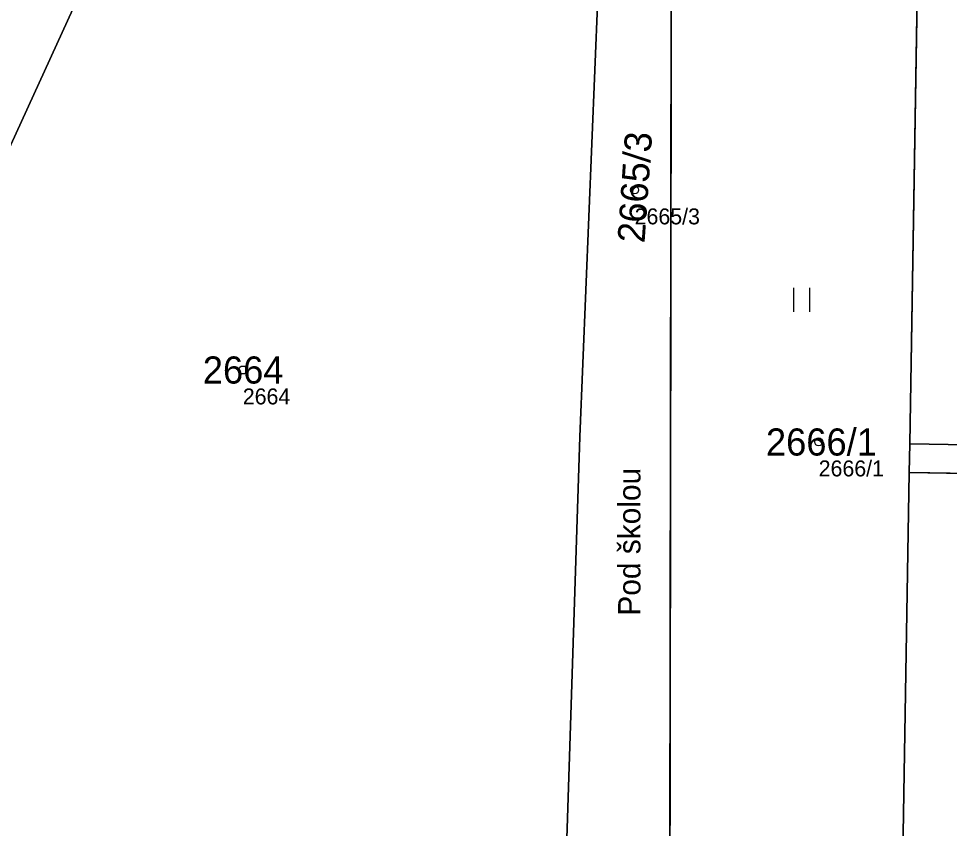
# Model space of a CAD drawing. Extents: x -754150 to -749824, y -1058608 to -1053956.
# Drawn here: x -751694.3 to -751636, y -1057753.3 to -1057702.6 of the extents above; entities that cross this region are included whole.
import ezdxf

# ---------------------------------------------------------------- set-up
doc = ezdxf.new("R2010")
doc.units = 0
for name, color, linetype in [('Vrstva 1', 7, 'Continuous'), ('Vrstva 2', 7, 'Continuous'), ('Vrstva 3', 7, 'Continuous'), ('Vrstva 50', 7, 'Continuous'), ('Vrstva 51', 7, 'Continuous'), ('Vrstva 7', 7, 'Continuous')]:
    doc.layers.add(name, color=color, linetype=linetype)

msp = doc.modelspace()

# ---------------------------------------------------------------- linework, layer by layer
at = {"layer": 'Vrstva 1'}
for p, q in [((-751637.27, -1057656.49), (-751638.47, -1057729.25)), ((-751653.53, -1057787.23), (-751653.4, -1057691.9)), ((-751638.47, -1057729.25), (-751638.5, -1057731.05)), ((-751638.47, -1057729.25), (-751614.37, -1057729.68)), ((-751577.78, -1057732.13), (-751638.5, -1057731.05))]:
    msp.add_line(p, q, dxfattribs=at)
for points in [[(-751701.24, -1057724.6), (-751684.81, -1057688.65), (-751686.28, -1057687.98), (-751685.06, -1057685.31), (-751690.51, -1057682.74)], [(-751660.89, -1057781.61), (-751659.93, -1057753.35), (-751659.14, -1057728.81), (-751658.01, -1057701.22)], [(-751638.5, -1057731.05), (-751639.39, -1057785.1), (-751639.6, -1057797.75)]]:
    msp.add_lwpolyline(points, dxfattribs=at)
at = {"layer": 'Vrstva 3'}
for p, q in [((-751645.731, -1057720.98), (-751645.731, -1057719.48)), ((-751644.73, -1057720.98), (-751644.73, -1057719.48))]:
    msp.add_line(p, q, dxfattribs=at)
at = {"layer": 'Vrstva 50'}
for centre in [(-751655.7, -1057713.35), (-751680.25, -1057724.63), (-751644.17, -1057729.14)]:
    msp.add_circle(centre, 0.25, dxfattribs=at)
at = {"layer": 'Vrstva 51'}
for points in [[(-751638.5, -1057731.05), (-751577.78, -1057732.13), (-751577.78, -1057721.18), (-751577.77, -1057683.68), (-751577.76, -1057675.68), (-751577.75, -1057638.18), (-751577.75, -1057629.45), (-751577.74, -1057600.68), (-751577.74, -1057563.18), (-751577.73, -1057530.45), (-751577.73, -1057527.45), (-751611.31, -1057539.29), (-751612.66, -1057623.03), (-751612.79, -1057631.12), (-751612.92, -1057639.57), (-751587.13, -1057640.03), (-751587.77, -1057682.51), (-751588.13, -1057706.79), (-751588.25, -1057714.88), (-751588.48, -1057730.14), (-751614.37, -1057729.68), (-751638.47, -1057729.25)], [(-751612.92, -1057639.57), (-751629.39, -1057639.28), (-751631.96, -1057644.9), (-751637.27, -1057656.49), (-751638.47, -1057729.25), (-751614.37, -1057729.68), (-751614.06, -1057710.53)], [(-751639.6, -1057797.75), (-751639.39, -1057785.1), (-751638.5, -1057731.05), (-751638.47, -1057729.25), (-751637.27, -1057656.49), (-751647.92, -1057679.77), (-751653.4, -1057691.9), (-751653.53, -1057787.23)], [(-751659.82, -1057696.63), (-751663.13, -1057694.52), (-751677.55, -1057685.32), (-751679.7, -1057683.93), (-751681.96, -1057682.18), (-751688.9, -1057679.25), (-751690.51, -1057682.74), (-751685.06, -1057685.31), (-751686.28, -1057687.98), (-751684.81, -1057688.65), (-751701.24, -1057724.6), (-751701.46, -1057724.5), (-751711.52, -1057741.89), (-751708.77, -1057743.99), (-751687.41, -1057760.87), (-751675.77, -1057771.86), (-751660.89, -1057781.61), (-751659.93, -1057753.35), (-751659.14, -1057728.81), (-751658.01, -1057701.22), (-751659.11, -1057701.24), (-751659.44, -1057696.88)], [(-751658.01, -1057701.22), (-751659.14, -1057728.81), (-751659.93, -1057753.35), (-751660.89, -1057781.61), (-751653.53, -1057787.23), (-751653.4, -1057691.9), (-751655.79, -1057697.18), (-751655.94, -1057701.17)], [(-751639.6, -1057797.75), (-751634.35, -1057802.51), (-751633.26, -1057803.49), (-751609.27, -1057823.68), (-751597.14, -1057836.6), (-751593.4, -1057840.59), (-751577.73, -1057798.08), (-751577.73, -1057758.78), (-751577.78, -1057732.13), (-751638.5, -1057731.05), (-751639.39, -1057785.1)]]:
    msp.add_lwpolyline(points, close=True, dxfattribs=at)
msp.add_lwpolyline([(-751701.24, -1057724.6), (-751684.81, -1057688.65), (-751686.28, -1057687.98), (-751685.06, -1057685.31), (-751690.51, -1057682.74), (-751688.9, -1057679.25), (-751681.96, -1057682.18), (-751680.21, -1057680.68), (-751670.75, -1057659.1), (-751668.87, -1057654.82), (-751655.18, -1057623.61), (-751664.37, -1057619.43), (-751667.66, -1057617.94), (-751674.7, -1057615.9), (-751678.31, -1057620.94), (-751678.4, -1057624.63), (-751684.81, -1057632.92), (-751701.5, -1057669.4)], dxfattribs=at)

# ---------------------------------------------------------------- texts
at = {"layer": 'Vrstva 2'}
msp.add_text('2665/3', height=1.7, rotation=86, dxfattribs=at).set_placement((-751655.082, -1057716.706))
for s, p in [('2664', (-751682.757, -1057725.48)), ('2666/1', (-751647.475, -1057729.99))]:
    msp.add_text(s, height=1.7, dxfattribs=at).set_placement(p)
at = {"layer": 'Vrstva 50'}
for s, p in [('2665/3', (-751655.7, -1057715.506)), ('2664', (-751680.25, -1057726.786)), ('2666/1', (-751644.17, -1057731.296))]:
    msp.add_text(s, height=1, dxfattribs=at).set_placement(p)
at = {"layer": 'Vrstva 7'}
msp.add_text('Pod školou', height=1.4, rotation=90, dxfattribs=at).set_placement((-751655.336, -1057740.021))

doc.saveas('drawing.dxf')
